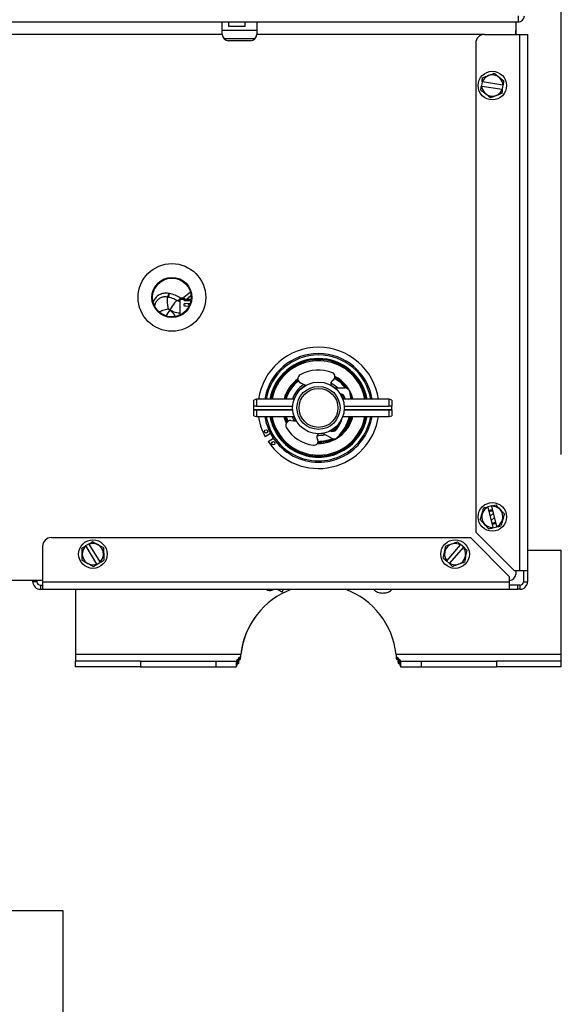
# Model space of a CAD drawing. Header units: inches. Extents: x 170 to 284, y 215 to 248.
# Tile 871 of 1056: x 236.219 to 236.485, y 225.312 to 225.795. Entities that reach past the tile are written whole.
import ezdxf

# ---------------------------------------------------------------- set-up
doc = ezdxf.new("R2010")
doc.units = ezdxf.units.IN
doc.header["$LTSCALE"] = 0.25
doc.header["$MEASUREMENT"] = 0
doc.layers.add('ANNOTATIONS', color=1, linetype='Continuous')
doc.layers.add('RH TOP OF HOOD', color=7, linetype='Continuous')
doc.styles.add('ARIAL', font='arial.ttf', dxfattribs={"height": 0.09375})
doc.dimstyles.new('STANDARD$0', dxfattribs={"dimtxt": 0.09375, "dimasz": 0.09375, "dimexe": 0.03125, "dimexo": 0.046875, "dimgap": 0.09, "dimtad": 0, "dimtih": 1, "dimtoh": 1, "dimdec": 4, "dimzin": 0, "dimdsep": 46, "dimtxsty": 'ARIAL', "dimcen": 0.09, "dimadec": 0, "dimazin": 0, "dimtfac": 1, "dimtdec": 4, "dimtofl": 0, "dimtmove": 0, "dimatfit": 1, "dimfxl": 1, "dimtolj": 1, "dimtzin": 0, "dimarcsym": 0})

# ---------------------------------------------------------------- blocks, each defined once
blk = doc.blocks.new('*D110')
at = {"layer": 'ANNOTATIONS', "color": 0, "lineweight": -2, "transparency": 16777216}
for p, q in [((235.2910738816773, 225.6576941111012), (235.2910738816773, 226.3915711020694)), ((236.4847417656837, 225.5817689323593), (236.4847417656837, 226.3915711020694)), ((235.3848238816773, 226.3603211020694), (235.577633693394, 226.3603211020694)), ((236.3909917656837, 226.3603211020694), (236.198181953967, 226.3603211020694))]:
    blk.add_line(p, q, dxfattribs=at)
at = {"layer": 'ANNOTATIONS', "color": 0, "transparency": 16777216}
for points in [[(235.3848238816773, 226.3759461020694), (235.3848238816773, 226.3446961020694), (235.2910738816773, 226.3603211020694)], [(236.3909917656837, 226.3759461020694), (236.3909917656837, 226.3446961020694), (236.4847417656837, 226.3603211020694)]]:
    blk.add_solid(points, dxfattribs=at)
at = {"layer": 'defpoints', "color": 0, "transparency": 16777216}
for p in [(236.4847417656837, 226.3603211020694), (235.2910738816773, 225.6108191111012), (236.4847417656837, 225.5348939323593)]:
    blk.add_point(p, dxfattribs=at)
at = {"layer": 'ANNOTATIONS', "color": 0, "transparency": 16777216, "insert": (235.8879078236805, 226.3603211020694), "char_height": 0.09375, "attachment_point": 5, "style": 'ARIAL'}
blk.add_mtext('\\A1;DIM "A"', dxfattribs=at)
blk = doc.blocks.new('*D111')
at = {"layer": 'ANNOTATIONS', "color": 0, "lineweight": -2, "transparency": 16777216}
for p, q in [((235.2910738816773, 225.6576941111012), (235.2910738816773, 226.0615542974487)), ((236.1899014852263, 225.2816237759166), (236.1899014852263, 226.0615542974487)), ((235.1973238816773, 226.0303042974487), (235.1035738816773, 226.0303042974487)), ((236.2836514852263, 226.0303042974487), (236.3774014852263, 226.0303042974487))]:
    blk.add_line(p, q, dxfattribs=at)
at = {"layer": 'ANNOTATIONS', "color": 0, "transparency": 16777216}
for points in [[(235.1973238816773, 226.0459292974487), (235.1973238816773, 226.0146792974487), (235.2910738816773, 226.0303042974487)], [(236.2836514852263, 226.0459292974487), (236.2836514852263, 226.0146792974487), (236.1899014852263, 226.0303042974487)]]:
    blk.add_solid(points, dxfattribs=at)
at = {"layer": 'defpoints', "color": 0, "transparency": 16777216}
for p in [(236.1899014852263, 226.0303042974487), (235.2910738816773, 225.6108191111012), (236.1899014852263, 225.2347487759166)]:
    blk.add_point(p, dxfattribs=at)
at = {"layer": 'ANNOTATIONS', "color": 0, "transparency": 16777216, "insert": (234.6019627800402, 226.0303042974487), "char_height": 0.09375, "attachment_point": 5, "style": 'ARIAL'}
blk.add_mtext('\\A1;PROJECTION', dxfattribs=at)

msp = doc.modelspace()

# ---------------------------------------------------------------- linework, layer by layer
at = {"layer": 'RH TOP OF HOOD'}
for p, q in [((236.4635555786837, 225.7972809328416), (236.4635555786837, 225.7942359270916)), ((236.4635555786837, 225.7942359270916), (236.0777044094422, 225.7942359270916)), ((236.3180802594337, 225.7942280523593), (236.2014341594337, 225.7942280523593)), ((236.3180802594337, 225.7881244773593), (236.3180802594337, 225.7942280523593)), ((236.3212134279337, 225.7942359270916), (236.3212134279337, 225.7921946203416)), ((236.3212134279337, 225.7921946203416), (236.3293854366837, 225.7921946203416)), ((236.3293854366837, 225.7921946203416), (236.3293854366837, 225.7942359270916)), ((236.3350346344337, 225.7942280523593), (236.3350346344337, 225.7881244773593)), ((236.4623619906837, 225.7942280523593), (236.3350346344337, 225.7942280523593)), ((236.4623619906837, 225.7942280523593), (236.4623619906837, 225.7881244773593)), ((236.3180802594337, 225.7881244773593), (236.2014341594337, 225.7881244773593)), ((236.3211320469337, 225.7901590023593), (236.3180802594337, 225.7901590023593)), ((236.3319828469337, 225.7901590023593), (236.3211320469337, 225.7901590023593)), ((236.3350346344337, 225.7901590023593), (236.3319828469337, 225.7901590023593)), ((236.4463984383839, 225.7881244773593), (236.3350346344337, 225.7881244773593)), ((236.4469335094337, 225.7881583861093), (236.4643965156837, 225.7881583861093)), ((236.4623619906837, 225.7901590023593), (236.4623621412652, 225.7901590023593)), ((236.4623621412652, 225.7881583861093), (236.4623621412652, 225.7901590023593)), ((236.4643965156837, 225.5246534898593), (236.4643965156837, 225.7881583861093)), ((236.4643965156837, 225.7881583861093), (236.4681264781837, 225.7881583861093)), ((236.4681264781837, 225.7881583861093), (236.4681264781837, 225.5246534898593)), ((236.3342575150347, 225.7860899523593), (236.3188573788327, 225.7860899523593)), ((236.3319828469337, 225.7850726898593), (236.3211320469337, 225.7850726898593)), ((236.4426949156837, 225.7839197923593), (236.4426949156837, 225.5437271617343)), ((236.4457554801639, 225.7648893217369), (236.445441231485, 225.762879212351)), ((236.4456351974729, 225.7628488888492), (236.4557165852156, 225.7612728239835)), ((236.4560308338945, 225.7632829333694), (236.4459494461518, 225.7648589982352)), ((236.4559105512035, 225.7612425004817), (236.4562247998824, 225.7632526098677)), ((236.3024360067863, 225.6615381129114), (236.2991754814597, 225.6589315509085)), ((236.2916051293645, 225.6590325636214), (236.2915586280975, 225.6588864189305)), ((236.3028033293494, 225.6580067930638), (236.2974600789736, 225.6580067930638)), ((236.2974600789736, 225.6504147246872), (236.2974600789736, 225.6580067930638)), ((236.299967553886, 225.6577166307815), (236.299627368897, 225.6575275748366)), ((236.299967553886, 225.6577166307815), (236.3026701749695, 225.6598789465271)), ((236.3026581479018, 225.6578989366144), (236.3001899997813, 225.6578708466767)), ((236.3001899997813, 225.6575006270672), (236.3026553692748, 225.6574414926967)), ((236.3022074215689, 225.6560128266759), (236.3001899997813, 225.6559192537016)), ((236.3001899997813, 225.6548247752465), (236.3016587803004, 225.6547391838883)), ((236.3590994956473, 225.6157812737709), (236.3566622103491, 225.6168169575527)), ((236.3734382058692, 225.6145670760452), (236.378293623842, 225.6145949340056)), ((236.3349498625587, 225.6089845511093), (236.3335935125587, 225.6086115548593)), ((236.3335935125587, 225.6055520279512), (236.3335935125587, 225.6086115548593)), ((236.3534123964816, 225.6089845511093), (236.3349498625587, 225.6089845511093)), ((236.3349498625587, 225.6089845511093), (236.3349498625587, 225.6055478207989)), ((236.4000546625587, 225.6089845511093), (236.3773535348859, 225.6089845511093)), ((236.4014110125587, 225.6086115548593), (236.4000546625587, 225.6089845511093)), ((236.4000546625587, 225.6055478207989), (236.4000546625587, 225.6089845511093)), ((236.4014110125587, 225.6086115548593), (236.4014110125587, 225.6055520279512)), ((236.3335935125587, 225.6038682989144), (236.3335935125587, 225.6055520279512)), ((236.3335935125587, 225.6038682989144), (236.3527145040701, 225.6038682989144)), ((236.3335935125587, 225.6038566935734), (236.3335935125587, 225.6038682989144)), ((236.3335935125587, 225.6008803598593), (236.3335935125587, 225.6038566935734)), ((236.3349498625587, 225.6055478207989), (236.3527094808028, 225.6055478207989)), ((236.3349498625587, 225.6038524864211), (236.3349498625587, 225.6005073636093)), ((236.3349498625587, 225.6038524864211), (236.3527156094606, 225.6038524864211)), ((236.3780503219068, 225.6038524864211), (236.4000546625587, 225.6038524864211)), ((236.3780514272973, 225.6038682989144), (236.4014110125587, 225.6038682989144)), ((236.3780564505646, 225.6055478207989), (236.4000546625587, 225.6055478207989)), ((236.4000546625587, 225.6005073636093), (236.4000546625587, 225.6038524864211)), ((236.4014110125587, 225.6038682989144), (236.4014110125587, 225.6055520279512)), ((236.4014110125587, 225.6038566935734), (236.4014110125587, 225.6038682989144)), ((236.4014110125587, 225.6038566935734), (236.4014110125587, 225.6008803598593)), ((236.3335935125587, 225.6008803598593), (236.3349498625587, 225.6005073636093)), ((236.3349498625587, 225.6005073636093), (236.3534123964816, 225.6005073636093)), ((236.3494928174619, 225.6005073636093), (236.350327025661, 225.5981292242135)), ((236.3518658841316, 225.598497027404), (236.3544979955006, 225.5982054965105)), ((236.3773535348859, 225.6005073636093), (236.4000546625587, 225.6005073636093)), ((236.4000546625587, 225.6005073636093), (236.4014110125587, 225.6008803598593)), ((236.3418493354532, 225.5921346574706), (236.3392156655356, 225.5905460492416)), ((236.3406167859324, 225.5882232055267), (236.34325045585, 225.5898118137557)), ((236.3718109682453, 225.5898339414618), (236.3675921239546, 225.5922375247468)), ((236.4505745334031, 225.5566098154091), (236.4485971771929, 225.556130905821)), ((236.4486433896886, 225.5559401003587), (236.4510452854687, 225.5460229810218)), ((236.4530226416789, 225.5465018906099), (236.4506207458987, 225.5564190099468)), ((236.4496911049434, 225.5516142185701), (236.4514475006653, 225.5530054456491)), ((236.451974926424, 225.5508277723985), (236.4502185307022, 225.5494365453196)), ((236.4505130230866, 225.5482206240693), (236.4508330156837, 225.5482031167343)), ((236.4510914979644, 225.5458321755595), (236.4530688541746, 225.5463110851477)), ((236.2339865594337, 225.5410483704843), (236.4400330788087, 225.5410483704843)), ((236.4400330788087, 225.5410483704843), (236.4591067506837, 225.5219746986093)), ((236.4426949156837, 225.5437271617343), (236.4617685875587, 225.5246534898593)), ((236.2297479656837, 225.5368097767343), (236.2297479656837, 225.5193467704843)), ((236.2526372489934, 225.5379730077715), (236.2508948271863, 225.5369226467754)), ((236.2509961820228, 225.5367545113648), (236.2562641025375, 225.5280156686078)), ((236.2580065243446, 225.5290660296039), (236.2527386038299, 225.5378048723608)), ((236.4350958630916, 225.5374314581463), (236.428411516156, 225.5297218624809)), ((236.4299487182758, 225.5283890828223), (236.4366330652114, 225.5360986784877)), ((236.4352244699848, 225.537579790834), (236.4350958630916, 225.5374314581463)), ((236.4367616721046, 225.5362470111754), (236.4352244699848, 225.537579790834)), ((236.4681264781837, 225.5348939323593), (236.4847417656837, 225.5348939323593)), ((236.4847417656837, 225.4836239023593), (236.4847417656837, 225.5348939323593)), ((236.256365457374, 225.5278475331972), (236.2581078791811, 225.5288978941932)), ((236.428411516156, 225.5297218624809), (236.4282829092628, 225.5295735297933)), ((236.4282829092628, 225.5295735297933), (236.4298201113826, 225.5282407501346)), ((236.4591067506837, 225.5219746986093), (236.4591067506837, 225.5193467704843)), ((236.4643965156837, 225.5246534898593), (236.4617685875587, 225.5246534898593)), ((236.4623619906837, 225.5246534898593), (236.4623619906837, 225.5230258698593)), ((236.4681264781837, 225.5246534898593), (236.4643965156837, 225.5246534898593)), ((236.4660919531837, 225.5246534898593), (236.4660919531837, 225.5193467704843)), ((236.4681264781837, 225.5246534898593), (236.4681264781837, 225.5193467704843)), ((236.2297479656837, 225.5199740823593), (236.2014341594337, 225.5199740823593)), ((236.2249668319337, 225.5193467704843), (236.2249668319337, 225.5199740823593)), ((236.2270013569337, 225.5193467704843), (236.2249668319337, 225.5193467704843)), ((236.2270013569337, 225.5199740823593), (236.2270013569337, 225.5193467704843)), ((236.2286967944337, 225.5176513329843), (236.2297479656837, 225.5176513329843)), ((236.2286967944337, 225.5176513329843), (236.2286967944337, 225.5156168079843)), ((236.2286967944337, 225.5156168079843), (236.2297479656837, 225.5156168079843)), ((236.2297479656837, 225.5193467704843), (236.2297479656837, 225.5156168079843)), ((236.2297479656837, 225.5193467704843), (236.4591067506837, 225.5193467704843)), ((236.2297479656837, 225.5156168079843), (236.4591067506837, 225.5156168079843)), ((236.2460241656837, 225.5156168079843), (236.2460241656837, 225.4836239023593)), ((236.3474564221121, 225.5141749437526), (236.3482043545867, 225.5156168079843)), ((236.4593102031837, 225.5199740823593), (236.4591067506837, 225.5199740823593)), ((236.4591067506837, 225.5193467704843), (236.4591067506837, 225.5156168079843)), ((236.4633453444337, 225.5176513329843), (236.4591067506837, 225.5176513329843)), ((236.4591067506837, 225.5156168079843), (236.4633453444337, 225.5156168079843)), ((236.4643965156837, 225.5176513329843), (236.4633453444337, 225.5176513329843)), ((236.4633453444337, 225.5156168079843), (236.4633453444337, 225.5176513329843)), ((236.4643965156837, 225.5156168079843), (236.4633453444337, 225.5156168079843)), ((236.4643965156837, 225.5176513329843), (236.4643965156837, 225.5156168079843)), ((236.4660919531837, 225.5193467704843), (236.4681264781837, 225.5193467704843)), ((236.2460241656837, 225.4836239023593), (236.2460241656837, 225.4804025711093)), ((236.3272755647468, 225.4836239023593), (236.2460241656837, 225.4836239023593)), ((236.3264770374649, 225.4823570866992), (236.3271006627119, 225.4823570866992)), ((236.3264770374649, 225.4812502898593), (236.3264770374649, 225.4823570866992)), ((236.4847417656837, 225.4836239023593), (236.4034903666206, 225.4836239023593)), ((236.4036652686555, 225.4823570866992), (236.4042888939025, 225.4823570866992)), ((236.4042888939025, 225.4812502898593), (236.4042888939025, 225.4823570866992)), ((236.4847417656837, 225.4804025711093), (236.4847417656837, 225.4836239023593)), ((236.2460241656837, 225.4775881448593), (236.2460241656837, 225.4804025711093)), ((236.2778983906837, 225.4804025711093), (236.2460241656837, 225.4804025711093)), ((236.2778983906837, 225.4775881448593), (236.2460241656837, 225.4775881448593)), ((236.2778983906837, 225.4804025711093), (236.2778983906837, 225.4775881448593)), ((236.2778983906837, 225.4804025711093), (236.314909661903, 225.4804025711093)), ((236.2778983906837, 225.4775881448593), (236.314909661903, 225.4775881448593)), ((236.314909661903, 225.4804025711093), (236.32499006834, 225.4804025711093)), ((236.314909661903, 225.4804025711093), (236.314909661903, 225.4775881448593)), ((236.314909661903, 225.4775881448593), (236.32499006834, 225.4775881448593)), ((236.32499006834, 225.4804025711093), (236.32499006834, 225.4775881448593)), ((236.3255736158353, 225.4812502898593), (236.3255736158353, 225.4791765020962)), ((236.3255736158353, 225.4812502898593), (236.326083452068, 225.4812502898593)), ((236.3255736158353, 225.4791765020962), (236.326083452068, 225.4791765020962)), ((236.326083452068, 225.4812502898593), (236.326083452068, 225.4791765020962)), ((236.3264770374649, 225.4812502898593), (236.3271006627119, 225.4812502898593)), ((236.4036652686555, 225.4812502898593), (236.4042888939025, 225.4812502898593)), ((236.4046824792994, 225.4812502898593), (236.4051923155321, 225.4812502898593)), ((236.4046824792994, 225.4791765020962), (236.4046824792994, 225.4812502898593)), ((236.4046824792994, 225.4791765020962), (236.4051923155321, 225.4791765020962)), ((236.4051923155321, 225.4812502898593), (236.4051923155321, 225.4791765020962)), ((236.4057758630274, 225.4804025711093), (236.4158562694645, 225.4804025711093)), ((236.4057758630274, 225.4804025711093), (236.4057758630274, 225.4775881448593)), ((236.4057758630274, 225.4775881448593), (236.4158562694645, 225.4775881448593)), ((236.4158562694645, 225.4804025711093), (236.4528675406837, 225.4804025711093)), ((236.4158562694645, 225.4804025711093), (236.4158562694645, 225.4775881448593)), ((236.4158562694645, 225.4775881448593), (236.4528675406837, 225.4775881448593)), ((236.4847417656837, 225.4804025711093), (236.4528675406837, 225.4804025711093)), ((236.4528675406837, 225.4804025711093), (236.4528675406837, 225.4775881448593)), ((236.4847417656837, 225.4775881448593), (236.4528675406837, 225.4775881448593)), ((236.4847417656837, 225.4775881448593), (236.4847417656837, 225.4804025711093)), ((236.2120645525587, 225.3577885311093), (236.2397116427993, 225.3577885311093)), ((236.2397116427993, 225.3577885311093), (236.2397116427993, 225.0552006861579))]:
    msp.add_line(p, q, dxfattribs=at)
at = {"layer": 'RH TOP OF HOOD', "flags": 128}
for points in [[(236.2846447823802, 225.6629256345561), (236.2855930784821, 225.6642195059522), (236.2871544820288, 225.6662588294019)], [(236.2959729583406, 225.6574076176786), (236.2957671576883, 225.657399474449), (236.2954603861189, 225.6572018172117), (236.2950642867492, 225.6568221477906), (236.2945938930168, 225.6562748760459), (236.2940670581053, 225.6555807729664), (236.2935037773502, 225.6547661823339), (236.2929254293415, 225.6538620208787), (236.2923539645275, 225.6529026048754)], [(236.299967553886, 225.6577166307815), (236.2999952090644, 225.657623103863), (236.3000457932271, 225.6575332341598)], [(236.2871363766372, 225.6517565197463), (236.2873395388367, 225.6519742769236), (236.2875372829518, 225.6522159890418)], [(236.3715158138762, 225.6159237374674), (236.3715379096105, 225.6159115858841), (236.3735126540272, 225.6145675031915)], [(236.3805642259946, 225.6128711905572), (236.3811757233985, 225.6098712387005), (236.3812797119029, 225.6089845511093)], [(236.3760688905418, 225.6117004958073), (236.3767934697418, 225.6104341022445), (236.3774074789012, 225.6089845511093)], [(236.3771808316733, 225.6113686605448), (236.3772875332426, 225.6111748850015), (236.3782314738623, 225.6089845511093)], [(236.3783847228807, 225.6089845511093), (236.3783680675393, 225.6091287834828), (236.3782912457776, 225.6097046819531)], [(236.3808574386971, 225.6116735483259), (236.3814198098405, 225.6102478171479), (236.3817989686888, 225.6089845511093)], [(236.3495740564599, 225.5973274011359), (236.3486730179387, 225.5996730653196), (236.3484421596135, 225.6005073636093)], [(236.3499204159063, 225.5977917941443), (236.3498704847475, 225.5979038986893), (236.3489669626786, 225.6005073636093)], [(236.3534775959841, 225.598318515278), (236.3529211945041, 225.5994777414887), (236.3525344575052, 225.6005073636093)], [(236.3544344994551, 225.59821252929), (236.3539724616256, 225.5990578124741), (236.3533584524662, 225.6005073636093)], [(236.3750674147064, 225.5952981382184), (236.3744372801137, 225.5946926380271), (236.3723710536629, 225.5931607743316)], [(236.3418028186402, 225.5921065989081), (236.3419210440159, 225.5918884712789), (236.343203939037, 225.5897837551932)], [(236.3676568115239, 225.5922006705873), (236.3666654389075, 225.5920609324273), (236.3652515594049, 225.5919969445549)], [(236.4510393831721, 225.5546905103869), (236.4498818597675, 225.5545639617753), (236.4490620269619, 225.5542116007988)], [(236.4508330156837, 225.5482031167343), (236.4519554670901, 225.5484263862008), (236.4524869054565, 225.5487138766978)]]:
    msp.add_lwpolyline(points, dxfattribs=at)
at = {"layer": 'RH TOP OF HOOD'}
for centre, radius in [((236.4508330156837, 225.7630659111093), 0.007019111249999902), ((236.2933268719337, 225.6589999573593), 0.01661528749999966), ((236.2933268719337, 225.6589999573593), 0.009833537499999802), ((236.2933268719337, 225.6589999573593), 0.009528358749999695), ((236.3653829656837, 225.6047459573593), 0.01269882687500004), ((236.3653829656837, 225.6047459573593), 0.01057953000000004), ((236.3653829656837, 225.6047459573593), 0.00956226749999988), ((236.3396344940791, 225.5931746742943), 0.0007947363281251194), ((236.3431372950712, 225.5873675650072), 0.0007947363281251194), ((236.4508330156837, 225.5512209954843), 0.007019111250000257), ((236.2545013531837, 225.5329102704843), 0.007019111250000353), ((236.4325222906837, 225.5329102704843), 0.007019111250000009)]:
    msp.add_circle(centre, radius, dxfattribs=at)
for centre, radius, start, end in [((236.4635555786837, 225.7972809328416), 0.003045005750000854, 270.0000000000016, 0), ((236.3211320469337, 225.7881244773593), 0.003051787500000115, 180.0000000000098, 270.0000000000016), ((236.3319828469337, 225.7881244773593), 0.003051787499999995, 270.0000000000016, 359.9999999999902), ((236.4469335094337, 225.7839197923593), 0.004238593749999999, 90, 179.9999999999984), ((236.4508330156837, 225.7630659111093), 0.005202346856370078, 2.39085728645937, 159.8384149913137), ((236.4508330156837, 225.7630659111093), 0.005202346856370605, 182.3908572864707, 339.8384149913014), ((236.2882236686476, 225.661465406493), 0.003631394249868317, 323.0388398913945, 354.7739960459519), ((236.2669820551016, 225.6666595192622), 0.0257775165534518, 342.9952810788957, 347.1459678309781), ((236.2764301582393, 225.6709433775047), 0.02435190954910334, 325.4687857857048, 330.1204948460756), ((236.274946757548, 225.6398408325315), 0.0307715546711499, 36.18178744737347, 38.22184126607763), ((236.299493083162, 225.6575380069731), 0.00050698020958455, 20.62983085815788, 36.06101347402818), ((236.3763600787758, 225.7126005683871), 0.0941400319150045, 216.9627496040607, 217.7715641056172), ((236.3160150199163, 225.6347548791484), 0.02980566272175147, 142.8882315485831, 149.3661885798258), ((236.3653829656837, 225.6047459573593), 0.0297718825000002, 8.184954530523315, 171.815045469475), ((236.3653829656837, 225.6047459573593), 0.02669974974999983, 9.134367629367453, 170.8656323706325), ((236.3653829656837, 225.6047459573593), 0.02602157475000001, 9.374547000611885, 170.6254529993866), ((236.3653829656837, 225.6047459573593), 0.02424475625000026, 10.06848452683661, 169.9315154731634), ((236.3653829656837, 225.6047459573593), 0.02373612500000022, 10.28656061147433, 169.7134393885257), ((236.3653829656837, 225.6047459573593), 0.02322749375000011, 10.51434832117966, 121.0980374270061), ((236.3653829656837, 225.6047459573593), 0.02322749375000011, 121.0980374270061, 169.4856516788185), ((236.3653829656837, 225.6047459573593), 0.01856504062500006, 68.44014829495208, 118.7561179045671), ((236.3714613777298, 225.6201297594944), 0.00202392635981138, 299.0449700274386, 68.44014829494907), ((236.3653829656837, 225.6047459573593), 0.0174630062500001, 125.5184743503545, 165.952958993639), ((236.3653829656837, 225.6047459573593), 0.0169543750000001, 126.4419947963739, 165.5224878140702), ((236.3653829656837, 225.6047459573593), 0.01644574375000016, 126.9330972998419, 165.0644729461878), ((236.3575772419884, 225.6189703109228), 0.002339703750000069, 118.7561179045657, 246.9777430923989), ((236.3734265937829, 225.6165909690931), 0.00202392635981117, 119.0449700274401, 201.4542422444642), ((236.3653829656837, 225.6047459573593), 0.01644574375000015, 36.72816475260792, 61.41269841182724), ((236.3653829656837, 225.6047459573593), 0.01695437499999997, 34.48675265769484, 61.65748736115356), ((236.3653829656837, 225.6047459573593), 0.01746300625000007, 14.047041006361, 62.36320925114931), ((236.3653829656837, 225.6047459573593), 0.01352959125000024, 122.2938468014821, 161.7427963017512), ((236.3653829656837, 225.6047459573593), 0.01274969, 119.8310885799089, 160.5826457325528), ((236.3653829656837, 225.6047459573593), 0.01352959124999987, 46.58762202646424, 63.5000028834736), ((236.3783070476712, 225.6122552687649), 0.002339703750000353, 15.26286090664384, 90.32873092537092), ((236.3759766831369, 225.6093626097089), 0.00233970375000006, 8.406961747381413, 90.32873092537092), ((236.3653829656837, 225.6047459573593), 0.02977188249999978, 188.1849545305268, 208.4868475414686), ((236.3653829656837, 225.6047459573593), 0.02669974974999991, 189.1343676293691, 301.0980374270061), ((236.3653829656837, 225.6047459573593), 0.02602157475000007, 189.3745470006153, 301.0980374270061), ((236.3653829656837, 225.6047459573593), 0.02977188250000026, 213.7092273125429, 351.815045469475), ((236.3653829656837, 225.6047459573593), 0.02424475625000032, 190.0684845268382, 301.0980374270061), ((236.3653829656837, 225.6047459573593), 0.02373612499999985, 190.2865606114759, 301.0980374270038), ((236.3653829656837, 225.6047459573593), 0.02322749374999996, 190.5143483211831, 349.4856516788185), ((236.3516083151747, 225.5961715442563), 0.002339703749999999, 83.67971875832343, 211.9013439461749), ((236.3653829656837, 225.6047459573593), 0.01746300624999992, 268.294252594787, 345.9529589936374), ((236.3653829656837, 225.6047459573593), 0.01274968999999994, 297.6008616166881, 333.5280349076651), ((236.3579342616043, 225.6066960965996), 0.0205781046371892, 322.2505001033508, 335.1923860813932), ((236.3579342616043, 225.6066960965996), 0.02345734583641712, 315.3946009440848, 344.7026042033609), ((236.3653829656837, 225.6047459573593), 0.01695437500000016, 306.5404191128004, 345.5224878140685), ((236.3747666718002, 225.5989157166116), 0.002034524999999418, 335.1923860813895, 6.861070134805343), ((236.3653829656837, 225.6047459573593), 0.01644574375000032, 315.8632936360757, 345.0644729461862), ((236.3653829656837, 225.6047459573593), 0.02373612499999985, 301.0980374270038, 349.7134393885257), ((236.3653829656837, 225.6047459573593), 0.02424475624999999, 301.0980374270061, 349.9315154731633), ((236.3653829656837, 225.6047459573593), 0.02602157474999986, 301.0980374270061, 350.6254529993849), ((236.3653829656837, 225.6047459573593), 0.02669974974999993, 301.0980374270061, 350.8656323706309), ((236.3653829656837, 225.6047459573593), 0.01856504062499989, 211.9013439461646, 262.2173135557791), ((236.3723552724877, 225.5955303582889), 0.002339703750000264, 240.3287309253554, 322.2505001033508), ((236.3631430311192, 225.5883572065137), 0.002023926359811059, 262.2173135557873, 31.61249182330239), ((236.3665902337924, 225.5904789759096), 0.002023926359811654, 129.2032196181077, 211.6124918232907), ((236.3653829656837, 225.6047459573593), 0.01352959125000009, 267.1574589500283, 284.0698398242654), ((236.3653829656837, 225.6047459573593), 0.01695437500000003, 268.9999744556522, 296.1707091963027), ((236.3653829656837, 225.6047459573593), 0.01644574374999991, 269.2447634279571, 293.9292971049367), ((236.3729691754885, 225.5918668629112), 0.002339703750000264, 240.3287309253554, 315.3946009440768), ((236.4508330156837, 225.5512209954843), 0.005202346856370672, 114.8909138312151, 272.338471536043), ((236.4508330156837, 225.5511362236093), 0.002933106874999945, 82.90555493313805, 123.4926384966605), ((236.4508330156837, 225.5512209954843), 0.005202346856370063, 294.8909138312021, 92.3384715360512), ((236.4508330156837, 225.5512209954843), 0.003475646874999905, 266.5960452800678, 300.6333400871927), ((236.2339865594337, 225.5368097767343), 0.004238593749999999, 90, 179.9999999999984), ((236.2545013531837, 225.5329102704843), 0.005202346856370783, 132.3584964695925, 289.806054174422), ((236.2545013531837, 225.5329102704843), 0.005202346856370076, 312.3584964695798, 109.806054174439), ((236.4325222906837, 225.5329102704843), 0.005202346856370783, 60.3503922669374, 217.797949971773), ((236.4325222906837, 225.5329102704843), 0.005202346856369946, 240.3503922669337, 37.79794997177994), ((236.4593102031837, 225.5230258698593), 0.003051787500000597, 270.0000000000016, 0), ((236.2286967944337, 225.5193467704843), 0.003729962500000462, 180, 270.0000000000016), ((236.2286967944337, 225.5193467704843), 0.001695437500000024, 179.9999999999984, 270.0000000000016), ((236.3653829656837, 225.4796226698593), 0.03831688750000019, 110.0522164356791, 174.0059733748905), ((236.3343260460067, 225.4961757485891), 0.02227953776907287, 53.88932538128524, 60.76185292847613), ((236.3653829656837, 225.4796226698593), 0.03831688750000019, 5.994026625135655, 69.94778356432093), ((236.4643965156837, 225.5193467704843), 0.00372996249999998, 270.0000000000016, 0), ((236.4643965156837, 225.5193467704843), 0.001695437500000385, 270.0000000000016, 1.628443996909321e-12), ((236.3653829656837, 225.4796226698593), 0.03831688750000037, 144.2626268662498, 174.0059733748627)]:
    msp.add_arc(centre, radius, start, end, dxfattribs=at)
for centre, major_axis, ratio, start_param, end_param in [((236.32499006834, 225.4836239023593), (-5.917489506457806e-19, -0.003221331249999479), 0.5020521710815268, 0.7424089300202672, 1.166623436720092), ((236.4057758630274, 225.4836239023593), (-5.917489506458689e-19, -0.00322133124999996), 0.5020521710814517, 5.116561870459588, 5.540776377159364), ((236.32499006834, 225.4836239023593), (-5.917489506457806e-19, -0.003221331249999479), 0.2679491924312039, 0, 0.742408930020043), ((236.32499006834, 225.4836239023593), (-1.108750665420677e-18, -0.006035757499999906), 0.143006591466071, 0, 0.7424089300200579), ((236.32499006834, 225.4836239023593), (-1.108750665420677e-18, -0.006035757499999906), 0.2679491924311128, 0.7424089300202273, 1.166623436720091), ((236.4057758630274, 225.4836239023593), (-1.108750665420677e-18, -0.006035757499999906), 0.2679491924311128, 5.116561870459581, 5.540776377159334), ((236.4057758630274, 225.4836239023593), (-5.917489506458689e-19, -0.00322133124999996), 0.2679491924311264, 5.540776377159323, 6.283185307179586), ((236.4057758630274, 225.4836239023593), (-1.108750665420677e-18, -0.006035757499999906), 0.1430065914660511, 5.540776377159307, 6.283185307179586)]:
    msp.add_ellipse(centre, major_axis=major_axis, ratio=ratio, start_param=start_param, end_param=end_param, dxfattribs=at)
for points in [[(236.4457554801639, 225.7648893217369), (236.4458631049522, 225.7655777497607), (236.4459678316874, 225.7662476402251), (236.4460708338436, 225.7669064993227)], [(236.4451258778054, 225.7608620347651), (236.4452290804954, 225.7615221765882), (236.4453350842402, 225.7622002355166), (236.445441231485, 225.762879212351)], [(236.4456351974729, 225.7628488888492), (236.445570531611, 225.7628589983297), (236.4455058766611, 225.7628691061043), (236.445441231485, 225.762879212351)], [(236.4457554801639, 225.7648893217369), (236.4458201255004, 225.7648792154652), (236.4458847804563, 225.7648691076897), (236.4459494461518, 225.7648589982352)], [(236.4560308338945, 225.7632829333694), (236.4560954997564, 225.7632728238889), (236.4561601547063, 225.7632627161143), (236.4562247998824, 225.7632526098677)], [(236.4562247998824, 225.7632526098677), (236.4563324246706, 225.7639410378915), (236.4564371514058, 225.7646109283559), (236.4565401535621, 225.7652697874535)], [(236.4555951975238, 225.7592253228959), (236.4556984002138, 225.759885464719), (236.4558044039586, 225.7605635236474), (236.4559105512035, 225.7612425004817)], [(236.4559105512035, 225.7612425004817), (236.4558459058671, 225.7612526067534), (236.4557812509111, 225.761262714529), (236.4557165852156, 225.7612728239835)], [(236.2975450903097, 225.6588118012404), (236.2958431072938, 225.6597897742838), (236.2940328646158, 225.6604950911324), (236.2921135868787, 225.6609248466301)], [(236.2922461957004, 225.6527387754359), (236.2919937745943, 225.6529282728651), (236.2917496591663, 225.65312797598), (236.2915138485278, 225.6533378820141)], [(236.2915138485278, 225.6533378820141), (236.2917999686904, 225.653204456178), (236.2920800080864, 225.6530593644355), (236.2923539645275, 225.6529026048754)], [(236.2918019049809, 225.653148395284), (236.2920879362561, 225.6530148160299), (236.2923679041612, 225.6528696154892), (236.2926418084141, 225.6527127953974)], [(236.292534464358, 225.6525496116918), (236.2922820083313, 225.6527390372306), (236.2920378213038, 225.6529386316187), (236.2918019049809, 225.653148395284)], [(236.3349498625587, 225.6055478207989), (236.3344976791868, 225.6055492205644), (236.3340455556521, 225.605550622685), (236.3335935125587, 225.6055520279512)], [(236.3335935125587, 225.6038566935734), (236.3340455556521, 225.6038552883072), (236.3344976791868, 225.6038538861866), (236.3349498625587, 225.6038524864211)], [(236.4014110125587, 225.6055520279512), (236.4009589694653, 225.605550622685), (236.4005068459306, 225.6055492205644), (236.4000546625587, 225.6055478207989)], [(236.4000546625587, 225.6038524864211), (236.4005068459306, 225.6038538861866), (236.4009589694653, 225.6038552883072), (236.4014110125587, 225.6038566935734)], [(236.4466128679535, 225.5556503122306), (236.4472622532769, 225.5558075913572), (236.4479292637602, 225.5559691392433), (236.4485971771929, 225.556130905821)], [(236.4486433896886, 225.5559401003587), (236.4486279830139, 225.5560037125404), (236.4486125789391, 225.556067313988), (236.4485971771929, 225.556130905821)], [(236.450574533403, 225.5566098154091), (236.4512517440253, 225.5567738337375), (236.4519107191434, 225.5569334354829), (236.4525588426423, 225.5570904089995)], [(236.4505745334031, 225.5566098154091), (236.4505899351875, 225.5565462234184), (236.4506053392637, 225.5564826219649), (236.4506207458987, 225.5564190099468)], [(236.4491071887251, 225.5453515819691), (236.4497565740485, 225.5455088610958), (236.4504235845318, 225.5456704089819), (236.4510914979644, 225.5458321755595)], [(236.4510914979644, 225.5458321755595), (236.4510760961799, 225.5458957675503), (236.4510606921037, 225.5459593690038), (236.4510452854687, 225.5460229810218)], [(236.4530226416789, 225.5465018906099), (236.4530380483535, 225.5464382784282), (236.4530534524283, 225.5463746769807), (236.4530688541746, 225.5463110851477)], [(236.4530688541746, 225.5463110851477), (236.4537460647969, 225.546475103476), (236.4544050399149, 225.5466347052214), (236.4550531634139, 225.546791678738)], [(236.2491462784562, 225.5358685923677), (236.2497185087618, 225.5362135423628), (236.2503062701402, 225.5365678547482), (236.2508948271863, 225.5369226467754)], [(236.2509961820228, 225.5367545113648), (236.2509623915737, 225.5368105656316), (236.2509286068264, 225.5368666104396), (236.2508948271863, 225.5369226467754)], [(236.2526372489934, 225.5379730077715), (236.2532339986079, 225.5383327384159), (236.2538146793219, 225.5386827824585), (236.2543857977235, 225.5390270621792)], [(236.2526372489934, 225.5379730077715), (236.2526710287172, 225.5379169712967), (236.2527048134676, 225.5378609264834), (236.2527386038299, 225.5378048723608)], [(236.4336818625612, 225.5389172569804), (236.4341866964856, 225.5384795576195), (236.4347052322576, 225.5380299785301), (236.4352244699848, 225.537579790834)], [(236.4367616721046, 225.5362470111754), (236.4367188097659, 225.536197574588), (236.436675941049, 225.5361481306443), (236.4366330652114, 225.5360986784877)], [(236.4367616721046, 225.5362470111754), (236.4372881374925, 225.5357905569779), (236.4378004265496, 225.5353463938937), (236.4383042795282, 225.534909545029)], [(236.2581078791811, 225.5288978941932), (236.2587046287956, 225.5292576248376), (236.2592853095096, 225.5296076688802), (236.2598564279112, 225.5299519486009)], [(236.4267403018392, 225.5309109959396), (236.4272451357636, 225.5304732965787), (236.4277636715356, 225.5300237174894), (236.4282829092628, 225.5295735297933)], [(236.2546169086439, 225.5267934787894), (236.2551891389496, 225.5271384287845), (236.255776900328, 225.5274927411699), (236.256365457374, 225.5278475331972)], [(236.256365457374, 225.5278475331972), (236.2563316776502, 225.5279035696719), (236.2562978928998, 225.5279596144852), (236.2562641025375, 225.5280156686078)], [(236.2580065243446, 225.5290660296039), (236.2580403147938, 225.529009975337), (236.258074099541, 225.528953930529), (236.2581078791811, 225.5288978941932)], [(236.4299487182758, 225.5283890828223), (236.4299058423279, 225.5283396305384), (236.4298629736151, 225.5282901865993), (236.4298201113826, 225.5282407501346)], [(236.4298201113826, 225.5282407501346), (236.4303465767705, 225.5277842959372), (236.4308588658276, 225.527340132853), (236.4313627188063, 225.5269032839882)], [(236.3271006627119, 225.4823570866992), (236.3271327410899, 225.4827597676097), (236.3271907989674, 225.4831930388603), (236.3272755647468, 225.4836239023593)], [(236.4034903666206, 225.4836239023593), (236.4035751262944, 225.483193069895), (236.4036331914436, 225.4827597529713), (236.4036652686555, 225.4823570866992)]]:
    msp.add_open_spline(points, degree=3, dxfattribs=at)
for points, knots in [([(236.4460708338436, 225.7669064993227), (236.4470041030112, 225.7672668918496), (236.4479504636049, 225.7676323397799), (236.4494042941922, 225.7681937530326), (236.4498881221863, 225.7683805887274), (236.4508400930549, 225.7687482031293), (236.4513108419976, 225.7689299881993), (236.451777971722, 225.769110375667)], [0, 0, 0, 0, 0.5000000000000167, 0.5000000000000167, 0.7500000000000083, 0.7500000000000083, 1, 1, 1, 1]), ([(236.451777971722, 225.769110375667), (236.4525567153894, 225.7684823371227), (236.4533463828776, 225.7678454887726), (236.4545594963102, 225.7668671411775), (236.4549632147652, 225.766541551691), (236.4557575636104, 225.7659009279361), (236.4561503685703, 225.7655841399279), (236.4565401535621, 225.7652697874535)], [0, 0, 0, 0, 0.4999999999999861, 0.4999999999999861, 0.749999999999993, 0.749999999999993, 1, 1, 1, 1]), ([(236.4498880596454, 225.7570214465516), (236.449109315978, 225.7576494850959), (236.4483196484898, 225.7582863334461), (236.4471065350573, 225.7592646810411), (236.4467028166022, 225.7595902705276), (236.445908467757, 225.7602308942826), (236.445515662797, 225.7605476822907), (236.4451258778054, 225.7608620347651)], [0, 0, 0, 0, 0.5000000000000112, 0.5000000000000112, 0.7500000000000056, 0.7500000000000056, 1, 1, 1, 1]), ([(236.4555951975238, 225.7592253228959), (236.4546619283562, 225.758864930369), (236.4537155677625, 225.7584994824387), (236.4522617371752, 225.757938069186), (236.4517779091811, 225.7577512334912), (236.4508259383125, 225.7573836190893), (236.4503551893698, 225.7572018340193), (236.4498880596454, 225.7570214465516)], [0, 0, 0, 0, 0.4999999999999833, 0.4999999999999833, 0.7499999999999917, 0.7499999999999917, 1, 1, 1, 1]), ([(236.2921135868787, 225.6609248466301), (236.2919712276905, 225.6609538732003), (236.2910503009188, 225.6611416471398), (236.2892771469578, 225.6611233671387), (236.2870106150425, 225.660309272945), (236.2851606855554, 225.6588975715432), (236.2844620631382, 225.6575966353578), (236.2841410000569, 225.6569987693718)], [0, 0, 0, 0, 0.04575389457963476, 0.2959836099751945, 0.5436558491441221, 0.7902797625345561, 1, 1, 1, 1]), ([(236.2849571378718, 225.6546224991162), (236.2850418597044, 225.6551778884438), (236.2852123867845, 225.6562957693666), (236.2861581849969, 225.6577540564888), (236.2874944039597, 225.6588370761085), (236.2891180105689, 225.6594150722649), (236.2903718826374, 225.6594333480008), (236.2910243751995, 225.6593022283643), (236.2911253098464, 225.6592819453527)], [0, 0, 0, 0, 0.1903400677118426, 0.3831141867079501, 0.5753309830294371, 0.7686142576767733, 0.9642067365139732, 1, 1, 1, 1]), ([(236.2911253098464, 225.6592819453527), (236.2910783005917, 225.6592923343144), (236.2910399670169, 225.6592595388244), (236.2909810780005, 225.6591101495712), (236.2909608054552, 225.6589948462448), (236.2909368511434, 225.6586870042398), (236.290933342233, 225.6584953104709), (236.290941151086, 225.6580477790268), (236.2909522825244, 225.6577953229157), (236.2910042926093, 225.6569578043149), (236.2910631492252, 225.6562872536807), (236.2911874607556, 225.6552168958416), (236.2912352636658, 225.6548470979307), (236.2913523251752, 225.6540964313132), (236.2914207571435, 225.6537170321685), (236.2915138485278, 225.6533378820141)], [0, 0, 0, 0, 0.1249999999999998, 0.1249999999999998, 0.2499999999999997, 0.2499999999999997, 0.3749999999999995, 0.3749999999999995, 0.4999999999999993, 0.4999999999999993, 0.749999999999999, 0.749999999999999, 0.8749999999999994, 0.8749999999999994, 1, 1, 1, 1]), ([(236.2959729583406, 225.6574076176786), (236.2952165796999, 225.6578410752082), (236.294433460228, 225.658214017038), (236.2928144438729, 225.6588404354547), (236.2919771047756, 225.6590937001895), (236.2911253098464, 225.6592819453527)], [0, 0, 0, 0, 0.5, 0.5, 1, 1, 1, 1]), ([(236.2974600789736, 225.6569861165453), (236.2971634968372, 225.657012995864), (236.2966354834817, 225.6570608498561), (236.2961748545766, 225.6573019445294), (236.2959729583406, 225.6574076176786)], [0, 0, 0, 0, 0.561694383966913, 1, 1, 1, 1]), ([(236.2991754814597, 225.6589315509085), (236.298945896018, 225.6587484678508), (236.2986657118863, 225.6586411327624), (236.2980890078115, 225.6586001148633), (236.2977966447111, 225.6586672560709), (236.2975450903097, 225.6588118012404)], [0, 0, 0, 0, 0.5, 0.5, 1, 1, 1, 1]), ([(236.2992661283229, 225.6576001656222), (236.2992652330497, 225.6575866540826), (236.2993003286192, 225.6575732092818), (236.2994172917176, 225.657549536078), (236.2994976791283, 225.6575393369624), (236.2996761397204, 225.6575226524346), (236.2997748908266, 225.6575160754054), (236.2999774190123, 225.6575061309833), (236.3000821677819, 225.6575026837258), (236.3001899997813, 225.6575006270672)], [0, 0, 0, 0, 0.25, 0.25, 0.5, 0.5, 0.75, 0.75, 1, 1, 1, 1]), ([(236.3001899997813, 225.6578708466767), (236.2999747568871, 225.6578687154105), (236.2997628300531, 225.6578637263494), (236.2994968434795, 225.6578495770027), (236.2994170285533, 225.657843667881), (236.2993003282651, 225.6578290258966), (236.2992652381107, 225.6578202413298), (236.2992661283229, 225.6578109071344)], [0, 0, 0, 0, 0.5000000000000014, 0.5000000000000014, 0.7500000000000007, 0.7500000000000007, 1, 1, 1, 1]), ([(236.3001899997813, 225.6559192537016), (236.2999747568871, 225.6559109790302), (236.2997628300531, 225.655891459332), (236.2994968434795, 225.6558388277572), (236.2994170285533, 225.6558171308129), (236.2993003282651, 225.6557648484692), (236.2992652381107, 225.6557341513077), (236.2992661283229, 225.6557024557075)], [0, 0, 0, 0, 0.5000000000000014, 0.5000000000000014, 0.7500000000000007, 0.7500000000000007, 1, 1, 1, 1]), ([(236.2992661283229, 225.6578109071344), (236.2992675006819, 225.6577965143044), (236.2992685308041, 225.6577813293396), (236.2992692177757, 225.6577653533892), (236.2992699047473, 225.6577493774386), (236.2992702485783, 225.6577326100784), (236.2992702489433, 225.6577150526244), (236.2992702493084, 225.6576974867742), (236.2992699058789, 225.6576791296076), (236.2992692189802, 225.6576599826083), (236.2992685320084, 225.6576408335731), (236.2992675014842, 225.6576208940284), (236.2992661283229, 225.6576001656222)], [1.066854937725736e-16, 1.066854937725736e-16, 1.066854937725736e-16, 1.066854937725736e-16, 0.0003774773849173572, 0.0003774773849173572, 0.0003774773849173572, 0.0007549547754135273, 0.0007549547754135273, 0.0007549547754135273, 0.001132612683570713, 0.001132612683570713, 0.001132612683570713, 0.001510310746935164, 0.001510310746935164, 0.001510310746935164, 0.001510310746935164]), ([(236.2992661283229, 225.6557024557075), (236.2992675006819, 225.6556535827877), (236.2992685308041, 225.6556039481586), (236.2992692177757, 225.6555535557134), (236.2992699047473, 225.6555031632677), (236.2992702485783, 225.6554520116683), (236.2992702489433, 225.6554001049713), (236.2992702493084, 225.6553481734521), (236.2992699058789, 225.6552954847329), (236.2992692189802, 225.6552420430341), (236.2992685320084, 225.655188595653), (236.2992675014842, 225.6551343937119), (236.2992661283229, 225.6550794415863)], [1.027009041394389e-16, 1.027009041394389e-16, 1.027009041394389e-16, 1.027009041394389e-16, 0.00037747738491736, 0.00037747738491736, 0.00037747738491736, 0.0007549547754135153, 0.0007549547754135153, 0.0007549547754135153, 0.001132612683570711, 0.001132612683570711, 0.001132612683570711, 0.001510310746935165, 0.001510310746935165, 0.001510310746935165, 0.001510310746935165]), ([(236.2870446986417, 225.6520196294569), (236.2872959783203, 225.6521168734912), (236.2877046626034, 225.652275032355), (236.2884028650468, 225.6525058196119), (236.2891549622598, 225.6527453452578), (236.2901544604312, 225.6530406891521), (236.2910422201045, 225.6532588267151), (236.2915066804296, 225.6533366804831), (236.2915138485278, 225.6533378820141)], [0, 0, 0, 0, 0.2348205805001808, 0.3819150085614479, 0.4883966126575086, 0.7375537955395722, 0.9959496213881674, 1, 1, 1, 1]), ([(236.2949707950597, 225.6496362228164), (236.2948864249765, 225.6498448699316), (236.2944037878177, 225.6510384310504), (236.2933796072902, 225.6518663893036), (236.292534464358, 225.6525496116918)], [0, 0, 0, 0, 0.1748105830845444, 1, 1, 1, 1]), ([(236.2926418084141, 225.6527127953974), (236.2931723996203, 225.6524573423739), (236.294631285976, 225.6517549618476), (236.296354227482, 225.6513051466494), (236.2974205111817, 225.6515012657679), (236.2974600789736, 225.6515085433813)], [0, 0, 0, 0, 0.35499095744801, 0.976064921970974, 1, 1, 1, 1]), ([(236.2992661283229, 225.6550794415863), (236.2992652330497, 225.6550436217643), (236.2993003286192, 225.6550085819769), (236.2994172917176, 225.6549476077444), (236.2994976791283, 225.6549217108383), (236.2996761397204, 225.6548796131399), (236.2997748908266, 225.654863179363), (236.2999774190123, 225.6548384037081), (236.3000821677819, 225.6548298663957), (236.3001899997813, 225.6548247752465)], [0, 0, 0, 0, 0.25, 0.25, 0.5, 0.5, 0.75, 0.75, 1, 1, 1, 1]), ([(236.444887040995, 225.5497808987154), (236.4451692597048, 225.5507407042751), (236.4454554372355, 225.5517139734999), (236.4458950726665, 225.5532091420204), (236.4460413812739, 225.5537067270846), (236.4463292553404, 225.5546857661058), (236.4464716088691, 225.5551699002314), (236.4466128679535, 225.5556503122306)], [0, 0, 0, 0, 0.499999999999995, 0.499999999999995, 0.7499999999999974, 0.7499999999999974, 1, 1, 1, 1]), ([(236.4525588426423, 225.5570904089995), (236.4532489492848, 225.5563660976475), (236.4539487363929, 225.5556316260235), (236.4550237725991, 225.5545033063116), (236.4553815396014, 225.5541278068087), (236.4560854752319, 225.5533889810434), (236.4564335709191, 225.5530236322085), (236.4567789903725, 225.5526610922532)], [0, 0, 0, 0, 0.5, 0.5, 0.75, 0.75, 1, 1, 1, 1]), ([(236.4491071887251, 225.5453515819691), (236.4484170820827, 225.5460758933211), (236.4477172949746, 225.5468103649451), (236.4466422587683, 225.547938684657), (236.446284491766, 225.5483141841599), (236.4455805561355, 225.5490530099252), (236.4452324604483, 225.5494183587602), (236.444887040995, 225.5497808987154)], [0, 0, 0, 0, 0.4999999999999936, 0.4999999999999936, 0.7499999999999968, 0.7499999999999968, 1, 1, 1, 1]), ([(236.4567789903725, 225.5526610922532), (236.4564967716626, 225.5517012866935), (236.4562105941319, 225.5507280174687), (236.455770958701, 225.5492328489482), (236.4556246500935, 225.548735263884), (236.4553367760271, 225.5477562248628), (236.4551944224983, 225.5472720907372), (236.4550531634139, 225.546791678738)], [0, 0, 0, 0, 0.5, 0.5, 0.75, 0.75, 1, 1, 1, 1]), ([(236.2492618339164, 225.5297518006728), (236.2492429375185, 225.5307520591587), (236.2492237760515, 225.531766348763), (236.2491943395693, 225.5333245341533), (236.2491845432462, 225.5338430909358), (236.249165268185, 225.5348633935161), (236.2491557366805, 225.5353679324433), (236.2491462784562, 225.5358685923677)], [0, 0, 0, 0, 0.4999999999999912, 0.4999999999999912, 0.7499999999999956, 0.7499999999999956, 1, 1, 1, 1]), ([(236.2543857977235, 225.5390270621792), (236.2552614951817, 225.5385432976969), (236.2561494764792, 225.5380527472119), (236.2575136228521, 225.5372991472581), (236.2579676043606, 225.5370483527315), (236.2588608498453, 225.536554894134), (236.2593025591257, 225.5363108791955), (236.2597408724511, 225.5360687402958)], [0, 0, 0, 0, 0.5, 0.5, 0.75, 0.75, 1, 1, 1, 1]), ([(236.2597408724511, 225.5360687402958), (236.2597597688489, 225.5350684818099), (236.2597789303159, 225.5340541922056), (236.2598083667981, 225.5324960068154), (236.2598181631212, 225.5319774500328), (236.2598374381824, 225.5309571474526), (236.2598469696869, 225.5304526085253), (236.2598564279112, 225.5299519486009)], [0, 0, 0, 0, 0.5000000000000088, 0.5000000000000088, 0.7500000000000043, 0.7500000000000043, 1, 1, 1, 1]), ([(236.4267403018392, 225.5309109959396), (236.4269299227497, 225.5318932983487), (236.4271222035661, 225.5328893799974), (236.4274175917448, 225.5344195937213), (236.4275158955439, 225.5349288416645), (236.4277093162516, 225.5359308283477), (236.4278049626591, 225.5364263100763), (236.4278998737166, 225.5369179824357)], [0, 0, 0, 0, 0.4999999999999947, 0.4999999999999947, 0.7499999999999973, 0.7499999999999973, 1, 1, 1, 1]), ([(236.4278998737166, 225.5369179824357), (236.4288453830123, 225.5372449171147), (236.4298041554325, 225.5375764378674), (236.43127705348, 225.5380857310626), (236.4317672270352, 225.5382552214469), (236.4327316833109, 225.538588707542), (236.4332086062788, 225.5387536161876), (236.4336818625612, 225.5389172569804)], [0, 0, 0, 0, 0.499999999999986, 0.499999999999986, 0.749999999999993, 0.749999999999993, 1, 1, 1, 1]), ([(236.4383042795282, 225.534909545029), (236.4381146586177, 225.5339272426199), (236.4379223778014, 225.5329311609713), (236.4376269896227, 225.5314009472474), (236.4375286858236, 225.5308916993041), (236.4373352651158, 225.529889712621), (236.4372396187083, 225.5293942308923), (236.4371447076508, 225.5289025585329)], [0, 0, 0, 0, 0.4999999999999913, 0.4999999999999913, 0.7499999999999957, 0.7499999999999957, 1, 1, 1, 1]), ([(236.2546169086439, 225.5267934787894), (236.2537412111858, 225.5272772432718), (236.2528532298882, 225.5277677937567), (236.2514890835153, 225.5285213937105), (236.2510351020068, 225.5287721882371), (236.2501418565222, 225.5292656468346), (236.2497001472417, 225.5295096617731), (236.2492618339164, 225.5297518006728)], [0, 0, 0, 0, 0.4999999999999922, 0.4999999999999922, 0.7499999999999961, 0.7499999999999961, 1, 1, 1, 1]), ([(236.4371447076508, 225.5289025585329), (236.4361991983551, 225.5285756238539), (236.4352404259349, 225.5282441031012), (236.4337675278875, 225.527734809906), (236.4332773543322, 225.5275653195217), (236.4323128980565, 225.5272318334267), (236.4318359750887, 225.527066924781), (236.4313627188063, 225.5269032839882)], [0, 0, 0, 0, 0.5, 0.5, 0.75, 0.75, 1, 1, 1, 1]), ([(236.3433956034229, 225.5156168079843), (236.3433183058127, 225.5155358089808), (236.3430215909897, 225.5152248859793), (236.3422852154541, 225.5149339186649), (236.3413133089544, 225.5148322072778), (236.3403531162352, 225.5150554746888), (236.3398541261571, 225.5154328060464), (236.3396107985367, 225.5156168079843)], [0, 0, 0, 0, 0.08382719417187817, 0.3217793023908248, 0.5539962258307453, 0.7825106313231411, 1, 1, 1, 1]), ([(236.3923475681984, 225.5156168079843), (236.3928374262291, 225.5152175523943), (236.3939424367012, 225.5143169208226), (236.3961499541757, 225.5137222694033), (236.3985349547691, 225.5138482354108), (236.4004698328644, 225.5145247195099), (236.4013182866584, 225.5153483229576), (236.4015948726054, 225.5156168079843)], [0, 0, 0, 0, 0.1862993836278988, 0.4202498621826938, 0.653210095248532, 0.886950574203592, 0.9999999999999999, 0.9999999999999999, 0.9999999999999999, 0.9999999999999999]), ([(236.3271006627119, 225.4812502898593), (236.3271166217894, 225.4816256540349), (236.3271389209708, 225.4820161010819), (236.3271972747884, 225.4828145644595), (236.3272329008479, 225.4832175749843), (236.3272755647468, 225.4836239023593)], [0, 0, 0, 0, 0.5, 0.5, 1, 1, 1, 1]), ([(236.4034903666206, 225.4836239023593), (236.4035330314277, 225.4832175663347), (236.4035689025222, 225.4828115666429), (236.4036271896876, 225.4820131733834), (236.4036493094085, 225.4816256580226), (236.4036652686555, 225.4812502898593)], [0, 0, 0, 0, 0.5, 0.5, 1, 1, 1, 1])]:
    msp.add_open_spline(points, degree=3, knots=knots, dxfattribs=at)

# ---------------------------------------------------------------- dimensions: what is measured, and where the dimension line sits
at = {"layer": 'ANNOTATIONS'}
dim = msp.add_linear_dim(base=(236.4847417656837, 226.3603211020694), p1=(235.2910738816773, 225.6108191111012), p2=(236.4847417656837, 225.5348939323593), text='DIM "A"', dimstyle='STANDARD$0', dxfattribs=at)
dim.commit()
dim.dimension.update_dxf_attribs({"geometry": '*D110', "text_midpoint": (235.8879078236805, 226.3603211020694)})
dim = msp.add_linear_dim(base=(236.1899014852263, 226.0303042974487), p1=(235.2910738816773, 225.6108191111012), p2=(236.1899014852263, 225.2347487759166), text='PROJECTION', dimstyle='STANDARD$0', dxfattribs=at)
dim.commit()
dim.dimension.update_dxf_attribs({"geometry": '*D111', "text_midpoint": (234.6019627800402, 226.0303042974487), "dimtype": 160})

doc.saveas('drawing.dxf')
